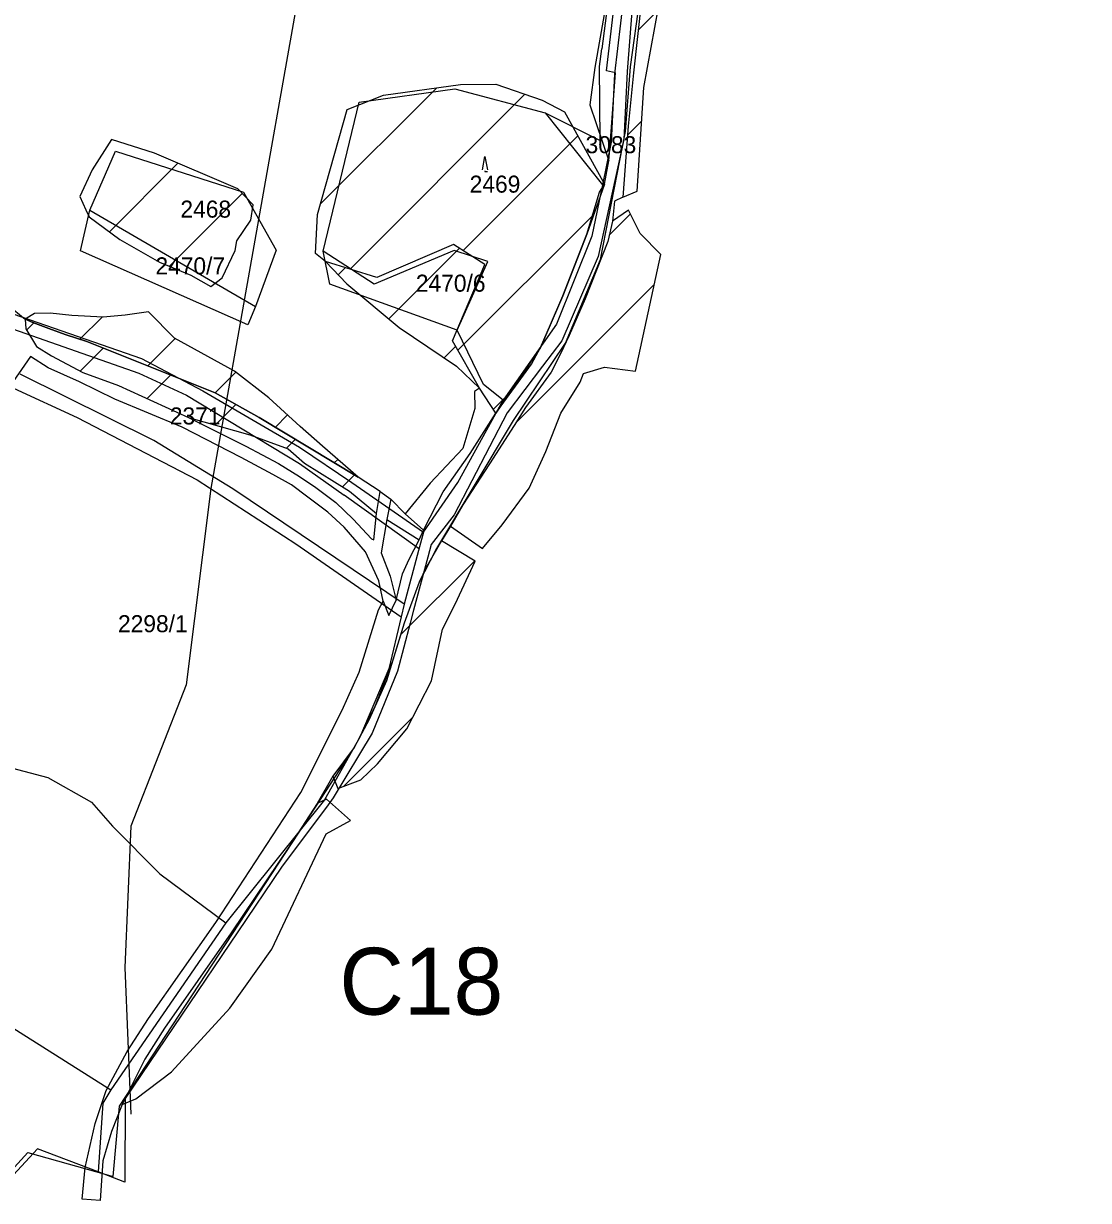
# Model space of a CAD drawing. Extents: x -564810 to -550519, y -1045831 to -1034011.
# Drawn here: x -551556.4 to -551237.6, y -1038127.4 to -1037775.2 of the extents above; entities that cross this region are included whole.
import ezdxf

# ---------------------------------------------------------------- set-up
doc = ezdxf.new("R2010")
doc.units = 0
for name, color, linetype in [('KN stav', 7, 'Continuous'), ('Lesní porost', 7, 'Continuous'), ('Obvod KPU', 7, 'Continuous'), ('označ pol cest', 7, 'Continuous'), ('Parcelní čísla', 7, 'Continuous'), ('Polní cesty stavající', 7, 'Continuous'), ('STG', 7, 'Continuous'), ('Vrstva 4', 7, 'Continuous'), ('zamokř ploch', 7, 'Continuous')]:
    doc.layers.add(name, color=color, linetype=linetype)

msp = doc.modelspace()

# ---------------------------------------------------------------- linework, layer by layer
at = {"layer": 'KN stav'}
for p, q in [((-551378.05, -1037741.86), (-551383.27, -1037782.81)), ((-551374.15, -1037770.32), (-551375.71, -1037789.62)), ((-551383.94, -1037788.06), (-551383.27, -1037782.81)), ((-551383.77, -1037810.18), (-551383.94, -1037788.06)), ((-551375.71, -1037789.62), (-551376.64, -1037809.89)), ((-551455.9, -1037798.74), (-551427.27, -1037794.8)), ((-551427.27, -1037794.8), (-551400.24, -1037801.96)), ((-551466.64, -1037843.34), (-551455.9, -1037798.74)), ((-551400.24, -1037801.96), (-551383.06, -1037823.46)), ((-551400.24, -1037801.96), (-551383.77, -1037810.18)), ((-551376.64, -1037809.89), (-551384.34, -1037844.97)), ((-551536.46, -1037831.1), (-551528.79, -1037813.39)), ((-551528.79, -1037813.39), (-551490.54, -1037825.68)), ((-551490.54, -1037825.68), (-551480.7, -1037843.09)), ((-551383.06, -1037823.46), (-551386.28, -1037838.86)), ((-551539.25, -1037843.2), (-551536.46, -1037831.1)), ((-551536.46, -1037831.1), (-551486.88, -1037859.86)), ((-551386.28, -1037838.86), (-551396.84, -1037865.18)), ((-551489.23, -1037865.39), (-551539.25, -1037843.2)), ((-551480.7, -1037843.09), (-551486.88, -1037859.86)), ((-551451.43, -1037853.2), (-551466.64, -1037843.34)), ((-551464.67, -1037853.2), (-551466.64, -1037843.34)), ((-551427.46, -1037843.14), (-551451.43, -1037853.2)), ((-551417.43, -1037846.44), (-551427.46, -1037843.14)), ((-551426.55, -1037866.98), (-551417.43, -1037846.44)), ((-551384.34, -1037844.97), (-551395.28, -1037870.18)), ((-551426.55, -1037866.98), (-551464.67, -1037853.2)), ((-551564.29, -1037860.49), (-551521.03, -1037875.49)), ((-551486.88, -1037859.86), (-551489.23, -1037865.39)), ((-551418.67, -1037883.28), (-551426.55, -1037866.98)), ((-551396.84, -1037865.18), (-551412.77, -1037887.94)), ((-551395.28, -1037870.18), (-551401.03, -1037877.79)), ((-551521.03, -1037875.49), (-551502.71, -1037885.09)), ((-551401.03, -1037877.79), (-551411.6, -1037891.69)), ((-551517.31, -1037900.01), (-551557.4, -1037880.15)), ((-551559.38, -1037884.29), (-551540.31, -1037893.1)), ((-551502.71, -1037885.09), (-551473.77, -1037901.99)), ((-551412.77, -1037887.94), (-551418.67, -1037883.28)), ((-551426.31, -1037912.52), (-551412.77, -1037887.94)), ((-551411.6, -1037891.69), (-551427.5, -1037922.27)), ((-551540.31, -1037893.1), (-551504.41, -1037911.81)), ((-551493.7, -1037914.47), (-551517.31, -1037900.01)), ((-551473.77, -1037901.99), (-551458.08, -1037912.56)), ((-551504.41, -1037911.81), (-551474.89, -1037930.89)), ((-551458.08, -1037912.56), (-551436.68, -1037927.44)), ((-551436.68, -1037927.44), (-551426.31, -1037912.52)), ((-551442.39, -1037948.92), (-551493.7, -1037914.47)), ((-551427.5, -1037922.27), (-551434.35, -1037931.15)), ((-551436.68, -1037927.44), (-551438.12, -1037932.88)), ((-551474.89, -1037930.89), (-551443.31, -1037952.8)), ((-551434.35, -1037931.15), (-551435.36, -1037934.94)), ((-551438.12, -1037932.88), (-551442.39, -1037948.92)), ((-551435.36, -1037934.94), (-551439.59, -1037950.81)), ((-551442.39, -1037948.92), (-551443.31, -1037952.8)), ((-551443.31, -1037952.8), (-551446.99, -1037968.29)), ((-551439.59, -1037950.81), (-551440.62, -1037954.67)), ((-551440.62, -1037954.67), (-551444.44, -1037969.03)), ((-551446.99, -1037968.29), (-551455.71, -1037988.8)), ((-551444.44, -1037969.03), (-551452.02, -1037987.54)), ((-551452.02, -1037987.54), (-551463.66, -1038006.94)), ((-551455.71, -1037988.8), (-551466.31, -1038007.53)), ((-551561.5, -1037997.5), (-551549.12, -1038000.8)), ((-551549.12, -1038000.8), (-551535.97, -1038008.25)), ((-551535.97, -1038008.25), (-551529.77, -1038015.35)), ((-551466.31, -1038007.53), (-551495.81, -1038044.33)), ((-551465.2, -1038009), (-551479.18, -1038027.63)), ((-551463.66, -1038006.94), (-551465.2, -1038009)), ((-551529.77, -1038015.35), (-551515.57, -1038029.67)), ((-551515.57, -1038029.67), (-551495.81, -1038044.33)), ((-551479.18, -1038027.63), (-551492.19, -1038047.02)), ((-551495.81, -1038044.33), (-551530.18, -1038094.24)), ((-551492.19, -1038047.02), (-551525.93, -1038096.91)), ((-551600.73, -1038049.76), (-551530.18, -1038094.24)), ((-551530.18, -1038094.24), (-551532.58, -1038098.3)), ((-551525.93, -1038096.91), (-551526.01, -1038121.93)), ((-551532.58, -1038098.3), (-551534.04, -1038118.87)), ((-551552.15, -1038111.95), (-551565.72, -1038126.6)), ((-551534.04, -1038118.87), (-551552.15, -1038111.95)), ((-551526.01, -1038121.93), (-551534.04, -1038118.87))]:
    msp.add_line(p, q, dxfattribs=at)
at = {"layer": 'Lesní porost'}
for p, q in [((-551381.82, -1037768.57), (-551385.33, -1037788.34)), ((-551381.86, -1037789.36), (-551379.48, -1037768.99)), ((-551372.39, -1037777.22), (-551366.45, -1037771.28)), ((-551370.71, -1037794.33), (-551366.3, -1037770.48)), ((-551385.33, -1037788.34), (-551386.86, -1037799.58)), ((-551373.81, -1037790.01), (-551375.34, -1037805.97)), ((-551372.72, -1037825.41), (-551370.71, -1037794.33)), ((-551467.44, -1037829.22), (-551432.67, -1037794.45)), ((-551458.63, -1037848.7), (-551406.29, -1037796.36)), ((-551386.86, -1037799.58), (-551381.14, -1037816.36)), ((-551375.54, -1037808.66), (-551371.37, -1037804.48)), ((-551530.06, -1037809.94), (-551535.79, -1037819.05)), ((-551517.12, -1037814.05), (-551530.06, -1037809.94)), ((-551424.79, -1037843.14), (-551390.49, -1037808.84)), ((-551492.16, -1037824.67), (-551517.12, -1037814.05)), ((-551530.63, -1037837.53), (-551510.13, -1037817.02)), ((-551535.79, -1037819.05), (-551539.53, -1037826.96)), ((-551512.67, -1037847.85), (-551490.87, -1037826.05)), ((-551487.62, -1037829.51), (-551492.16, -1037824.67)), ((-551488.28, -1037834.09), (-551487.62, -1037829.51)), ((-551536.72, -1037833.05), (-551527.53, -1037839.81)), ((-551426.37, -1037873.01), (-551386.08, -1037832.72)), ((-551381.04, -1037838.53), (-551374.71, -1037832.2)), ((-551375.27, -1037831.06), (-551380.06, -1037834.41)), ((-551371.8, -1037838.05), (-551375.27, -1037831.06)), ((-551492.48, -1037840.25), (-551488.28, -1037834.09)), ((-551527.53, -1037839.81), (-551515.61, -1037846.63)), ((-551365.64, -1037844.37), (-551371.8, -1037838.05)), ((-551496.89, -1037851.28), (-551492.96, -1037843.11)), ((-551492.96, -1037843.11), (-551492.48, -1037840.25)), ((-551427.63, -1037841.32), (-551450.62, -1037851.23)), ((-551447.03, -1037863.57), (-551425.89, -1037842.43)), ((-551418.3, -1037847.29), (-551427.63, -1037841.32)), ((-551381.51, -1037840.49), (-551388.27, -1037857.63)), ((-551515.61, -1037846.63), (-551506.27, -1037850.5)), ((-551450.62, -1037851.23), (-551465.95, -1037846.39)), ((-551465.95, -1037846.39), (-551459.54, -1037853.08)), ((-551373.15, -1037879.21), (-551365.64, -1037844.37)), ((-551373.15, -1037879.21), (-551365.64, -1037844.37)), ((-551506.27, -1037850.5), (-551500.27, -1037853.92)), ((-551462.13, -1037850.38), (-551460.01, -1037848.27)), ((-551427.97, -1037870.22), (-551418.3, -1037847.29)), ((-551500.27, -1037853.92), (-551496.89, -1037851.28)), ((-551459.54, -1037853.08), (-551443.94, -1037866.17)), ((-551409.05, -1037894.82), (-551367.58, -1037853.35)), ((-551388.27, -1037857.63), (-551393, -1037868.6)), ((-551553.06, -1037862.03), (-551555.9, -1037863.65)), ((-551555.9, -1037863.65), (-551553.57, -1037864.66)), ((-551553.57, -1037864.66), (-551555.9, -1037863.65)), ((-551555.42, -1037866.95), (-551553.25, -1037864.78)), ((-551553.57, -1037864.66), (-551548.74, -1037866.48)), ((-551548.74, -1037866.48), (-551553.57, -1037864.66)), ((-551548.35, -1037861.92), (-551553.06, -1037862.03)), ((-551541.85, -1037862.57), (-551548.35, -1037861.92)), ((-551532.54, -1037863.07), (-551541.85, -1037862.57)), ((-551539.49, -1037869.69), (-551532.85, -1037863.05)), ((-551525.95, -1037862.45), (-551532.54, -1037863.07)), ((-551518.96, -1037861.47), (-551525.95, -1037862.45)), ((-551511.21, -1037869.35), (-551518.96, -1037861.47)), ((-551548.74, -1037866.48), (-551543.9, -1037868.28)), ((-551543.9, -1037868.28), (-551548.74, -1037866.48)), ((-551543.9, -1037868.28), (-551537.39, -1037870.37)), ((-551537.39, -1037870.37), (-551543.9, -1037868.28)), ((-551443.94, -1037866.17), (-551426.73, -1037877.76)), ((-551537.39, -1037870.37), (-551498.96, -1037885.71)), ((-551498.96, -1037885.71), (-551537.39, -1037870.37)), ((-551519.16, -1037877.65), (-551510.99, -1037869.47)), ((-551493.23, -1037879.27), (-551511.21, -1037869.35)), ((-551430.44, -1037875.26), (-551427.03, -1037871.86)), ((-551419.9, -1037884.32), (-551427.97, -1037870.22)), ((-551539.39, -1037879.2), (-551532.51, -1037872.32)), ((-551426.73, -1037877.76), (-551419.9, -1037884.32)), ((-551388.79, -1037879.9), (-551382.47, -1037878.08)), ((-551382.47, -1037878.08), (-551373.15, -1037879.21)), ((-551519.34, -1037887.43), (-551512.29, -1037880.39)), ((-551498.95, -1037885.72), (-551492.82, -1037879.59)), ((-551482.92, -1037887.25), (-551493.23, -1037879.27)), ((-551389.72, -1037882.5), (-551388.79, -1037879.9)), ((-551498.96, -1037885.71), (-551485.82, -1037893.15)), ((-551485.82, -1037893.15), (-551498.96, -1037885.71)), ((-551419.9, -1037884.32), (-551421.4, -1037885.35)), ((-551421.4, -1037885.35), (-551421.29, -1037890.4)), ((-551415.03, -1037891.8), (-551419.9, -1037884.32)), ((-551415.76, -1037890.68), (-551411.02, -1037885.94)), ((-551395.52, -1037891.83), (-551389.72, -1037882.5)), ((-551498.99, -1037895.38), (-551492.81, -1037889.19)), ((-551473.54, -1037895.8), (-551482.92, -1037887.25)), ((-551481, -1037896.06), (-551477.31, -1037892.36)), ((-551421.29, -1037890.4), (-551424.82, -1037902.36)), ((-551400, -1037903.3), (-551395.52, -1037891.83)), ((-551506.96, -1037893.12), (-551488.63, -1037898.31)), ((-551485.82, -1037893.15), (-551456.24, -1037911)), ((-551456.24, -1037911), (-551485.82, -1037893.15)), ((-551466.84, -1037901.69), (-551473.54, -1037895.8)), ((-551477.62, -1037902.29), (-551475.01, -1037899.67)), ((-551456.24, -1037911), (-551466.84, -1037901.69)), ((-551424.82, -1037902.36), (-551434.63, -1037912.79)), ((-551405.05, -1037914.29), (-551400, -1037903.3)), ((-551472.3, -1037906.75), (-551458.78, -1037915.16)), ((-551463.36, -1037906.7), (-551462.32, -1037905.66)), ((-551430.7, -1037915.32), (-551422.67, -1037903.88)), ((-551460.89, -1037913.84), (-551457.37, -1037910.32)), ((-551449.64, -1037915.3), (-551456.24, -1037911)), ((-551434.63, -1037912.79), (-551442.13, -1037921.89)), ((-551458.78, -1037915.16), (-551450.66, -1037921.88)), ((-551442.13, -1037921.89), (-551446.41, -1037917.51)), ((-551413.06, -1037925.27), (-551405.05, -1037914.29)), ((-551447.6, -1037923.59), (-551437.92, -1037929.75)), ((-551436.6, -1037926.84), (-551442.13, -1037921.89)), ((-551442.13, -1037921.89), (-551436.6, -1037926.84)), ((-551428.58, -1037925.67), (-551418.99, -1037932.29)), ((-551418.99, -1037932.29), (-551413.06, -1037925.27)), ((-551421.14, -1037936.06), (-551431.21, -1037929.98)), ((-551443.45, -1037958.09), (-551421.31, -1037935.96)), ((-551427.17, -1037948.95), (-551421.14, -1037936.06)), ((-551430.98, -1037956.47), (-551427.17, -1037948.95)), ((-551434.25, -1037971.87), (-551430.98, -1037956.47)), ((-551441.59, -1037986.27), (-551434.25, -1037971.87)), ((-551460.49, -1038003.42), (-551439.77, -1037982.7)), ((-551450.41, -1037996.75), (-551441.59, -1037986.27)), ((-551455.35, -1038001.51), (-551450.41, -1037996.75)), ((-551463.73, -1038000.48), (-551462.3, -1038004.09)), ((-551462.3, -1038004.09), (-551455.35, -1038001.51)), ((-551465.67, -1038007.35), (-551468.51, -1038008.6)), ((-551458.5, -1038013.67), (-551465.67, -1038007.35)), ((-551465.77, -1038017.66), (-551458.5, -1038013.67)), ((-551481.99, -1038052.21), (-551465.77, -1038017.66)), ((-551494.63, -1038069.88), (-551481.99, -1038052.21)), ((-551512.09, -1038088.94), (-551494.63, -1038069.88)), ((-551522.78, -1038096.97), (-551512.09, -1038088.94)), ((-551526.86, -1038098.69), (-551522.78, -1038096.97))]:
    msp.add_line(p, q, dxfattribs=at)
for points in [[(-551348.41, -1037720.77), (-551363.85, -1037742.64), (-551368.06, -1037753.78), (-551371.4, -1037768.27), (-551373.81, -1037790.01)], [(-551381.14, -1037816.36), (-551380.46, -1037807.56), (-551379.2, -1037789.94), (-551381.86, -1037789.36)], [(-551465.95, -1037846.39), (-551468.95, -1037844.01), (-551468.32, -1037832.38), (-551459.53, -1037800.93), (-551448.61, -1037796.7), (-551425.52, -1037793.44), (-551414.99, -1037793.39), (-551401.15, -1037798.11), (-551394.48, -1037801.65), (-551382.48, -1037823.31), (-551387.74, -1037838.29), (-551394.97, -1037856.71), (-551401.62, -1037872.19), (-551415.03, -1037891.8)], [(-551375.34, -1037805.97), (-551376.95, -1037827.2)], [(-551376.95, -1037827.2), (-551372.72, -1037825.41)], [(-551539.53, -1037826.96), (-551537.67, -1037830.99), (-551536.72, -1037833.05)], [(-551380.06, -1037834.41), (-551381.51, -1037840.49)], [(-551555.9, -1037863.65), (-551555.63, -1037866.6), (-551552.44, -1037871.82), (-551547.93, -1037874.66), (-551538.58, -1037879.63), (-551527.9, -1037883.5)], [(-551393, -1037868.6), (-551395.66, -1037874.07), (-551398.46, -1037879.56), (-551406.08, -1037890.16), (-551409.48, -1037895.5)], [(-551527.9, -1037883.5), (-551506.96, -1037893.12)], [(-551422.67, -1037903.88), (-551415.03, -1037891.8)], [(-551409.48, -1037895.5), (-551416.92, -1037906.94), (-551424.83, -1037919.2), (-551428.58, -1037925.67)], [(-551488.63, -1037898.31), (-551477.11, -1037902.47), (-551472.3, -1037906.75)], [(-551450.66, -1037921.88), (-551449.64, -1037915.3)], [(-551446.41, -1037917.51), (-551447.6, -1037923.59)], [(-551436.6, -1037926.84), (-551430.7, -1037915.32)], [(-551437.92, -1037929.75), (-551436.6, -1037926.84)], [(-551431.21, -1037929.98), (-551435.76, -1037937.82), (-551437.92, -1037942.34), (-551442.41, -1037954.68), (-551446.19, -1037967.05), (-551447.69, -1037971.88), (-551452.94, -1037983.5), (-551457.38, -1037991.84)], [(-551457.38, -1037991.84), (-551463.73, -1038000.48)], [(-551468.51, -1038008.6), (-551476.53, -1038021.07), (-551494.24, -1038047.34), (-551514.16, -1038075.82), (-551520, -1038085.12)], [(-551520, -1038085.12), (-551526.86, -1038098.69)]]:
    msp.add_lwpolyline(points, dxfattribs=at)
at = {"layer": 'Obvod KPU'}
for p, q in [((-551374.71, -1037788.15), (-551370.64, -1037759.12)), ((-551376.15, -1037807.49), (-551374.71, -1037788.15)), ((-551383.63, -1037845.86), (-551376.15, -1037807.49)), ((-551394.09, -1037870.84), (-551383.63, -1037845.86)), ((-551409.67, -1037894.02), (-551394.09, -1037870.84)), ((-551432.95, -1037932.83), (-551409.67, -1037894.02)), ((-551437.88, -1037942.28), (-551432.95, -1037932.83)), ((-551442.37, -1037954.6), (-551437.88, -1037942.28)), ((-551445.95, -1037966.19), (-551442.37, -1037954.6)), ((-551451.01, -1037979.25), (-551445.95, -1037966.19)), ((-551457.22, -1037991.67), (-551451.01, -1037979.25)), ((-551467.48, -1038007.46), (-551457.22, -1037991.67)), ((-551471.93, -1038014.25), (-551467.48, -1038007.46)), ((-551527.63, -1038099.2), (-551471.93, -1038014.25)), ((-551529.5, -1038120.22), (-551527.63, -1038099.2)), ((-551564.9, -1038123.8), (-551555.05, -1038113.06)), ((-551555.05, -1038113.06), (-551537.33, -1038118.03)), ((-551537.33, -1038118.03), (-551532.35, -1038119.42)), ((-551532.35, -1038119.42), (-551529.5, -1038120.22))]:
    msp.add_line(p, q, dxfattribs=at)
at = {"layer": 'Polní cesty stavající'}
for points in [[(-551371.4, -1037768.27), (-551373.81, -1037790.01), (-551375.34, -1037805.97), (-551376.95, -1037827.2), (-551379.45, -1037828.34), (-551380.06, -1037834.41), (-551381.51, -1037840.49), (-551388.27, -1037857.63), (-551393, -1037868.6), (-551395.66, -1037874.07), (-551398.46, -1037879.56), (-551406.08, -1037890.16), (-551409.48, -1037895.5), (-551416.92, -1037906.94), (-551424.83, -1037919.2), (-551428.58, -1037925.67), (-551431.21, -1037929.98), (-551435.76, -1037937.82), (-551437.92, -1037942.34), (-551442.41, -1037954.68), (-551446.19, -1037967.05), (-551447.69, -1037971.88), (-551452.94, -1037983.5), (-551457.38, -1037991.84), (-551463.73, -1038000.48), (-551468.51, -1038008.6), (-551476.53, -1038021.07), (-551494.24, -1038047.34), (-551514.16, -1038075.82), (-551520, -1038085.12), (-551526.86, -1038098.69), (-551529.99, -1038106.76), (-551532.63, -1038115.57), (-551533.39, -1038127.39), (-551538.83, -1038127.04)], [(-551538.83, -1038127.04), (-551537.9, -1038117.5), (-551534.88, -1038104.39), (-551531.64, -1038094.47), (-551525.32, -1038082.82), (-551518.92, -1038072.98), (-551498.75, -1038044.24), (-551473.37, -1038005.36), (-551460.97, -1037980.64), (-551455.9, -1037969.35), (-551450.1, -1037950.66), (-551448.72, -1037948.02), (-551447, -1037952.33), (-551444.85, -1037947.78), (-551442.96, -1037939.93), (-551440.94, -1037935.52), (-551437.92, -1037929.75), (-551436.6, -1037926.84), (-551430.7, -1037915.32), (-551422.67, -1037903.88), (-551415.03, -1037891.8), (-551404.32, -1037877.17), (-551401.62, -1037872.19), (-551398.62, -1037865.32), (-551394.97, -1037856.71), (-551387.74, -1037838.29), (-551383.98, -1037825.64), (-551382.48, -1037823.31), (-551381.14, -1037816.36), (-551380.46, -1037807.56), (-551379.2, -1037789.94), (-551381.86, -1037789.36), (-551379.48, -1037768.99)], [(-551559.22, -1037860.89), (-551555.9, -1037863.65), (-551555.63, -1037866.6), (-551552.44, -1037871.82), (-551547.93, -1037874.66), (-551538.58, -1037879.63), (-551527.9, -1037883.5), (-551506.96, -1037893.12), (-551489.85, -1037901.72), (-551480.07, -1037906.83), (-551473.77, -1037910.73), (-551468.91, -1037914.04), (-551462.92, -1037918.51), (-551457.7, -1037923.52), (-551452.24, -1037929.46), (-551451.53, -1037929.71), (-551450.66, -1037921.88), (-551449.64, -1037915.3), (-551446.41, -1037917.51), (-551447.6, -1037923.59), (-551449.3, -1037933.65), (-551446.65, -1037940.62), (-551444.85, -1037947.78)], [(-551448.72, -1037948.02), (-551450.04, -1037942), (-551453.98, -1037933.35), (-551460.35, -1037925.94), (-551465.26, -1037921.43), (-551471.24, -1037916.92), (-551476.18, -1037913.28), (-551481.78, -1037910.19), (-551491.26, -1037905.12), (-551508.86, -1037895.98), (-551528.98, -1037887.59), (-551539.59, -1037882.43), (-551549.02, -1037878.28), (-551554.27, -1037874.85), (-551561.25, -1037884.97)]]:
    msp.add_lwpolyline(points, dxfattribs=at)
at = {"layer": 'STG'}
msp.add_lwpolyline([(-551237.6, -1037715.85), (-551254.14, -1037688.29), (-551263.32, -1037666.24), (-551270.67, -1037633.16), (-551292.72, -1037616.62), (-551318.44, -1037609.27), (-551340.48, -1037605.6), (-551369.87, -1037611.11), (-551401.11, -1037633.16), (-551436.01, -1037664.4), (-551461.73, -1037706.67), (-551474.59, -1037769.15), (-551500.31, -1037914.31), (-551507.66, -1037973.12), (-551524.19, -1038015.38), (-551526.03, -1038057.65), (-551524.19, -1038101.57)], dxfattribs=at)
at = {"layer": 'Vrstva 4'}
for p, q in [((-551376.15, -1037761.77), (-551379.49, -1037790.27)), ((-551379.49, -1037790.27), (-551380.42, -1037810.69)), ((-551380.42, -1037810.69), (-551383.06, -1037823.46)), ((-551563.33, -1037865.33), (-551521.88, -1037879.84)), ((-551521.88, -1037879.84), (-551507.56, -1037886.46)), ((-551507.56, -1037886.46), (-551473.76, -1037906.87)), ((-551473.76, -1037906.87), (-551460.42, -1037916.31)), ((-551437.88, -1037932.47), (-551460.42, -1037916.31))]:
    msp.add_line(p, q, dxfattribs=at)
at = {"layer": 'zamokř ploch'}
for points in [[(-551419.01, -1037819.01), (-551418.31, -1037815.01), (-551417.51, -1037819.01)], [(-551418.31, -1037819.31), (-551418.31, -1037819.51), (-551417.51, -1037819.51)]]:
    msp.add_lwpolyline(points, dxfattribs=at)

# ---------------------------------------------------------------- texts
at = {"layer": 'označ pol cest'}
msp.add_text('C18', height=20, dxfattribs=at).set_placement((-551461.83, -1038071.79))
at = {"layer": 'Parcelní čísla'}
for s, p in [('3083', (-551388.12, -1037814.03)), ('2469', (-551422.82, -1037825.83)), ('2468', (-551509.4, -1037833.31)), ('2470/7', (-551516.88, -1037850.29)), ('2470/6', (-551438.93, -1037855.47)), ('2371', (-551512.56, -1037895.19)), ('2298/1', (-551528.08, -1037957.36))]:
    msp.add_text(s, height=5.1, dxfattribs=at).set_placement(p)

doc.saveas('drawing.dxf')
